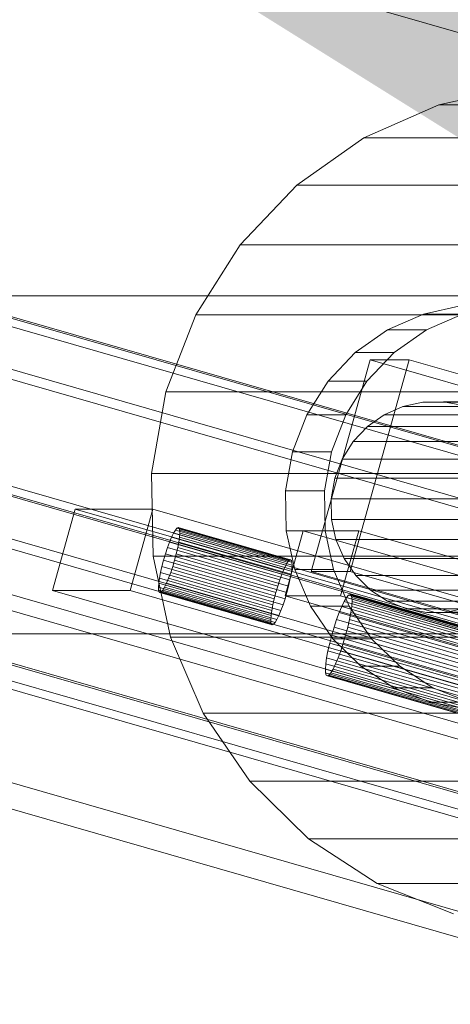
# Model space of a CAD drawing. Header units: millimetres. Extents: x -2233 to 61924, y -68080 to 6847.
# Tile 795 of 1022: x 27609 to 27660, y 141 to 258. Entities that reach past the tile are written whole.
import ezdxf

# ---------------------------------------------------------------- set-up
doc = ezdxf.new("R2010")
doc.units = ezdxf.units.MM
for name, color, linetype, lineweight in [('COTAS_P', 1, 'Continuous', 0), ('lateral_bajante_movil', 7, 'Continuous', 0), ('lateral_C10', 7, 'Continuous', 0)]:
    doc.layers.add(name, color=color, linetype=linetype, lineweight=lineweight)
doc.dimstyles.new('R19_100', dxfattribs={"dimtxt": 250, "dimasz": 150, "dimexe": 150, "dimexo": 80, "dimgap": 100, "dimtad": 1, "dimtih": 1, "dimtoh": 1, "dimdsep": 46, "dimcen": 0.09, "dimadec": 0, "dimazin": 0, "dimtfac": 1, "dimtdec": 4, "dimtofl": 0, "dimtmove": 0, "dimatfit": 3, "dimfxl": 1, "dimtolj": 1, "dimtzin": 0, "dimarcsym": 0})

# ---------------------------------------------------------------- blocks, each defined once
blk = doc.blocks.new('DIM_R27_17')
at = {"layer": 'COTAS_P'}
for p, q in [((27500, 400), (27900, 400)), ((27900, 400), (27855, 250)), ((27900, 0), (27900, 400)), ((27900, 400), (27945, 250)), ((27900, 0), (27855, 150)), ((27900, 0), (27945, 150)), ((27500, 0), (27900, 0))]:
    blk.add_line(p, q, dxfattribs=at)
blk.add_text('400 P', height=250, rotation=90, dxfattribs=at).set_placement((27800, 200))
blk = doc.blocks.new('DIM_R27_18')
at = {"layer": 'COTAS_P'}
for p, q in [((27500, 600), (27900, 600)), ((27900, 600), (27855, 450)), ((27900, 0), (27900, 600)), ((27900, 600), (27945, 450)), ((27900, 0), (27855, 150)), ((27900, 0), (27945, 150)), ((27500, 0), (27900, 0))]:
    blk.add_line(p, q, dxfattribs=at)
blk.add_text('600 P', height=250, rotation=90, dxfattribs=at).set_placement((27800, 300))

msp = doc.modelspace()

# ---------------------------------------------------------------- linework, layer by layer
at = {"layer": 'lateral_bajante_movil'}
for p, q in [((26950.067, 225), (28253.576, 225)), ((26950.067, 185), (28253.576, 185))]:
    msp.add_line(p, q, dxfattribs=at)
at = {"layer": 'lateral_C10'}
for p, q in [((18988.79, 2748.105), (27688.79, 248.105)), ((27725.675, 167.441), (18892.814, 2705.62)), ((18893.471, 2705.62), (27726.332, 167.441)), ((18896.924, 2705.62), (27729.785, 167.441)), ((27795.544, 167.441), (18962.683, 2705.62)), ((27798.997, 167.441), (18966.136, 2705.62)), ((18966.793, 2705.62), (27799.654, 167.441)), ((18891.2, 2699.847), (27724.061, 161.669)), ((27728.171, 161.669), (18895.31, 2699.847)), ((18961.069, 2699.847), (27793.93, 161.669)), ((27798.04, 161.669), (18965.179, 2699.847)), ((27661.891, 151.895), (18961.891, 2651.895)), ((19011.21, 2651.895), (27711.21, 151.895)), ((18961.084, 2649.009), (27661.084, 149.009)), ((27710.403, 149.009), (19010.403, 2649.009)), ((27667.964, 249.661), (27658.517, 247.573)), ((27658.517, 247.573), (27649.654, 243.657)), ((27658.517, 247.573), (27711.125, 247.573)), ((27649.654, 243.657), (27641.715, 238.063)), ((27649.654, 243.657), (27702.262, 243.657)), ((27641.715, 238.063), (27635.005, 231.006)), ((27641.715, 238.063), (27694.323, 238.063)), ((27635.005, 231.006), (27629.781, 222.758)), ((27635.005, 231.006), (27687.612, 231.006)), ((27661.245, 223.837), (27656.711, 222.835)), ((27629.781, 222.758), (27626.246, 213.635)), ((27629.781, 222.758), (27682.389, 222.758)), ((27656.711, 222.835), (27652.456, 220.955)), ((27656.711, 222.835), (27661.314, 222.835)), ((27657.06, 220.955), (27661.314, 222.835)), ((27652.456, 220.955), (27648.646, 218.27)), ((27652.456, 220.955), (27657.06, 220.955)), ((27653.249, 218.27), (27657.06, 220.955)), ((27648.646, 218.27), (27645.425, 214.883)), ((27648.646, 218.27), (27653.249, 218.27)), ((27650.028, 214.883), (27653.249, 218.27)), ((27643.418, 192.401), (27650.411, 217.416)), ((27648.021, 192.401), (27655.015, 217.416)), ((27684.576, 207.599), (27650.411, 217.416)), ((27650.411, 217.416), (27655.015, 217.416)), ((27655.015, 217.416), (27689.179, 207.599)), ((27645.425, 214.883), (27642.918, 210.924)), ((27645.425, 214.883), (27650.028, 214.883)), ((27647.521, 210.924), (27650.028, 214.883)), ((27626.246, 213.635), (27624.534, 203.988)), ((27678.853, 213.635), (27626.246, 213.635)), ((27656.645, 212.415), (27654.283, 211.893)), ((27659.062, 212.46), (27656.645, 212.415)), ((27656.645, 212.415), (27740.489, 212.415)), ((27661.441, 212.026), (27659.062, 212.46)), ((27659.062, 212.46), (27742.905, 212.46)), ((27642.918, 210.924), (27641.22, 206.545)), ((27642.918, 210.924), (27647.521, 210.924)), ((27645.824, 206.545), (27647.521, 210.924)), ((27652.068, 210.914), (27650.083, 209.516)), ((27654.283, 211.893), (27652.068, 210.914)), ((27652.068, 210.914), (27735.911, 210.914)), ((27654.283, 211.893), (27738.127, 211.893)), ((27650.083, 209.516), (27648.405, 207.752)), ((27650.083, 209.516), (27733.926, 209.516)), ((27648.405, 207.752), (27647.1, 205.689)), ((27648.405, 207.752), (27732.249, 207.752)), ((27641.22, 206.545), (27640.399, 201.914)), ((27645.824, 206.545), (27641.22, 206.545)), ((27645.002, 201.914), (27645.824, 206.545)), ((27647.1, 205.689), (27646.216, 203.409)), ((27647.1, 205.689), (27730.943, 205.689)), ((27624.534, 203.988), (27624.711, 194.188)), ((27624.534, 203.988), (27677.141, 203.988)), ((27646.216, 203.409), (27645.788, 200.997)), ((27730.059, 203.409), (27646.216, 203.409)), ((27640.399, 201.914), (27640.484, 197.21)), ((27640.399, 201.914), (27645.002, 201.914)), ((27645.087, 197.21), (27645.002, 201.914)), ((27645.788, 200.997), (27645.832, 198.547)), ((27645.788, 200.997), (27729.631, 200.997)), ((27612.803, 190.143), (27615.493, 199.764)), ((27700.903, 175.221), (27615.493, 199.764)), ((27615.493, 199.764), (27624.699, 199.764)), ((27622.009, 190.143), (27624.699, 199.764)), ((27624.699, 199.764), (27710.11, 175.221)), ((27645.832, 198.547), (27646.347, 196.153)), ((27645.832, 198.547), (27729.675, 198.547)), ((27736.413, 150.844), (27575.082, 197.203)), ((27581.658, 197.203), (27742.989, 150.844)), ((27627.141, 196.934), (27626.908, 196.456)), ((27627.354, 197.29), (27627.141, 196.934)), ((27640.427, 193.116), (27627.141, 196.934)), ((27627.539, 197.509), (27627.354, 197.29)), ((27640.641, 193.472), (27627.354, 197.29)), ((27627.688, 197.583), (27627.539, 197.509)), ((27640.825, 193.691), (27627.539, 197.509)), ((27627.796, 197.509), (27627.688, 197.583)), ((27640.974, 193.765), (27627.688, 197.583)), ((27627.858, 197.29), (27627.796, 197.509)), ((27641.082, 193.691), (27627.796, 197.509)), ((27627.838, 196.456), (27627.872, 196.934)), ((27627.872, 196.934), (27627.858, 197.29)), ((27641.144, 193.472), (27627.858, 197.29)), ((27641.158, 193.116), (27627.872, 196.934)), ((27640.333, 189.506), (27642.485, 197.203)), ((27640.484, 197.21), (27641.472, 192.614)), ((27640.484, 197.21), (27645.087, 197.21)), ((27803.817, 150.844), (27642.485, 197.203)), ((27642.485, 197.203), (27649.061, 197.203)), ((27646.075, 192.614), (27645.087, 197.21)), ((27646.909, 189.506), (27649.061, 197.203)), ((27649.061, 197.203), (27810.393, 150.844)), ((27626.663, 195.872), (27626.416, 195.207)), ((27626.908, 196.456), (27626.663, 195.872)), ((27639.949, 192.055), (27626.663, 195.872)), ((27640.194, 192.638), (27626.908, 196.456)), ((27627.631, 195.207), (27627.757, 195.872)), ((27627.757, 195.872), (27627.838, 196.456)), ((27641.043, 192.055), (27627.757, 195.872)), ((27641.124, 192.638), (27627.838, 196.456)), ((27646.347, 196.153), (27647.313, 193.907)), ((27646.347, 196.153), (27730.19, 196.153)), ((27626.177, 194.485), (27625.954, 193.734)), ((27626.416, 195.207), (27626.177, 194.485)), ((27639.463, 190.667), (27626.177, 194.485)), ((27639.702, 191.389), (27626.416, 195.207)), ((27627.27, 193.734), (27627.467, 194.485)), ((27627.467, 194.485), (27627.631, 195.207)), ((27640.753, 190.667), (27627.467, 194.485)), ((27640.917, 191.389), (27627.631, 195.207)), ((27624.711, 194.188), (27626.77, 184.612)), ((27624.711, 194.188), (27677.318, 194.188)), ((27625.954, 193.734), (27625.757, 192.984)), ((27639.241, 189.917), (27625.954, 193.734)), ((27627.047, 192.984), (27627.27, 193.734)), ((27627.27, 193.734), (27640.556, 189.917)), ((27640.427, 193.116), (27640.641, 193.472)), ((27640.641, 193.472), (27640.825, 193.691)), ((27640.825, 193.691), (27640.974, 193.765)), ((27640.974, 193.765), (27641.082, 193.691)), ((27641.082, 193.691), (27641.144, 193.472)), ((27641.144, 193.472), (27641.158, 193.116)), ((27647.313, 193.907), (27648.692, 191.894)), ((27647.313, 193.907), (27731.156, 193.907)), ((27625.593, 192.262), (27625.467, 191.596)), ((27625.757, 192.984), (27625.593, 192.262)), ((27638.879, 188.444), (27625.593, 192.262)), ((27639.043, 189.166), (27625.757, 192.984)), ((27626.561, 191.596), (27626.808, 192.262)), ((27626.808, 192.262), (27627.047, 192.984)), ((27640.094, 188.444), (27626.808, 192.262)), ((27640.333, 189.166), (27627.047, 192.984)), ((27639.949, 192.055), (27640.194, 192.638)), ((27640.194, 192.638), (27640.427, 193.116)), ((27641.124, 192.638), (27641.043, 192.055)), ((27641.158, 193.116), (27641.124, 192.638)), ((27641.472, 192.614), (27643.326, 188.301)), ((27641.472, 192.614), (27646.075, 192.614)), ((27648.021, 192.401), (27643.418, 192.401)), ((27643.418, 192.401), (27677.582, 182.584)), ((27647.93, 188.301), (27646.075, 192.614)), ((27682.185, 182.584), (27648.021, 192.401)), ((27625.386, 191.013), (27625.352, 190.535)), ((27625.467, 191.596), (27625.386, 191.013)), ((27638.672, 187.195), (27625.386, 191.013)), ((27638.754, 187.778), (27625.467, 191.596)), ((27626.083, 190.535), (27626.316, 191.013)), ((27626.316, 191.013), (27626.561, 191.596)), ((27639.602, 187.195), (27626.316, 191.013)), ((27639.847, 187.778), (27626.561, 191.596)), ((27639.463, 190.667), (27639.702, 191.389)), ((27639.702, 191.389), (27639.949, 192.055)), ((27640.917, 191.389), (27640.753, 190.667)), ((27641.043, 192.055), (27640.917, 191.389)), ((27648.692, 191.894), (27650.432, 190.194)), ((27648.692, 191.894), (27732.535, 191.894)), ((27622.009, 190.143), (27612.803, 190.143)), ((27612.803, 190.143), (27698.214, 165.6)), ((27707.42, 165.6), (27622.009, 190.143)), ((27625.352, 190.535), (27625.366, 190.179)), ((27638.638, 186.717), (27625.352, 190.535)), ((27625.366, 190.179), (27625.428, 189.96)), ((27638.652, 186.361), (27625.366, 190.179)), ((27625.428, 189.96), (27625.536, 189.886)), ((27638.715, 186.142), (27625.428, 189.96)), ((27625.536, 189.886), (27625.685, 189.96)), ((27638.822, 186.068), (27625.536, 189.886)), ((27625.685, 189.96), (27625.87, 190.179)), ((27638.971, 186.142), (27625.685, 189.96)), ((27625.87, 190.179), (27626.083, 190.535)), ((27639.156, 186.361), (27625.87, 190.179)), ((27639.369, 186.717), (27626.083, 190.535)), ((27639.043, 189.166), (27639.241, 189.917)), ((27639.241, 189.917), (27639.463, 190.667)), ((27640.556, 189.917), (27640.333, 189.166)), ((27640.753, 190.667), (27640.556, 189.917)), ((27650.432, 190.194), (27652.466, 188.87)), ((27650.432, 190.194), (27734.276, 190.194)), ((27572.93, 189.506), (27734.261, 143.147)), ((27740.837, 143.147), (27579.506, 189.506)), ((27638.879, 188.444), (27639.043, 189.166)), ((27640.333, 189.166), (27640.094, 188.444)), ((27646.909, 189.506), (27640.333, 189.506)), ((27640.333, 189.506), (27801.665, 143.147)), ((27808.241, 143.147), (27646.909, 189.506)), ((27647.345, 188.848), (27647.053, 188.25)), ((27647.611, 189.293), (27647.345, 188.848)), ((27761.226, 156.124), (27647.345, 188.848)), ((27647.842, 189.567), (27647.611, 189.293)), ((27761.492, 156.568), (27647.611, 189.293)), ((27648.028, 189.659), (27647.842, 189.567)), ((27761.723, 156.842), (27647.842, 189.567)), ((27648.163, 189.567), (27648.028, 189.659)), ((27761.909, 156.935), (27648.028, 189.659)), ((27648.24, 189.293), (27648.163, 189.567)), ((27762.044, 156.842), (27648.163, 189.567)), ((27648.216, 188.25), (27648.258, 188.848)), ((27648.258, 188.848), (27648.24, 189.293)), ((27762.121, 156.568), (27648.24, 189.293)), ((27762.139, 156.124), (27648.258, 188.848)), ((27652.466, 188.87), (27654.716, 187.974)), ((27652.466, 188.87), (27736.31, 188.87)), ((27638.672, 187.195), (27638.754, 187.778)), ((27638.754, 187.778), (27638.879, 188.444)), ((27639.847, 187.778), (27639.602, 187.195)), ((27640.094, 188.444), (27639.847, 187.778)), ((27643.326, 188.301), (27645.975, 184.437)), ((27643.326, 188.301), (27647.93, 188.301)), ((27646.747, 187.521), (27646.439, 186.689)), ((27647.053, 188.25), (27646.747, 187.521)), ((27760.628, 154.797), (27646.747, 187.521)), ((27760.934, 155.526), (27647.053, 188.25)), ((27650.578, 184.437), (27647.93, 188.301)), ((27647.957, 186.689), (27648.114, 187.521)), ((27648.114, 187.521), (27648.216, 188.25)), ((27761.995, 154.797), (27648.114, 187.521)), ((27762.096, 155.526), (27648.216, 188.25)), ((27654.716, 187.974), (27657.095, 187.54)), ((27654.716, 187.974), (27738.559, 187.974)), ((27657.095, 187.54), (27659.511, 187.585)), ((27657.095, 187.54), (27740.938, 187.54)), ((27659.511, 187.585), (27661.873, 188.107)), ((27659.511, 187.585), (27743.355, 187.585)), ((27638.638, 186.717), (27638.672, 187.195)), ((27638.652, 186.361), (27638.638, 186.717)), ((27638.715, 186.142), (27638.652, 186.361)), ((27639.156, 186.361), (27638.971, 186.142)), ((27639.369, 186.717), (27639.156, 186.361)), ((27639.602, 187.195), (27639.369, 186.717)), ((27646.439, 186.689), (27646.139, 185.787)), ((27760.319, 153.965), (27646.439, 186.689)), ((27647.752, 185.787), (27647.957, 186.689)), ((27761.838, 153.965), (27647.957, 186.689)), ((27638.822, 186.068), (27638.715, 186.142)), ((27638.971, 186.142), (27638.822, 186.068)), ((27646.139, 185.787), (27645.861, 184.849)), ((27760.02, 153.063), (27646.139, 185.787)), ((27647.505, 184.849), (27647.752, 185.787)), ((27761.633, 153.063), (27647.752, 185.787)), ((27626.77, 184.612), (27630.633, 175.626)), ((27626.77, 184.612), (27679.378, 184.612)), ((27645.861, 184.849), (27645.615, 183.91)), ((27759.742, 152.124), (27645.861, 184.849)), ((27645.975, 184.437), (27649.316, 181.172)), ((27645.975, 184.437), (27650.578, 184.437)), ((27647.227, 183.91), (27647.505, 184.849)), ((27647.505, 184.849), (27761.386, 152.124)), ((27653.919, 181.172), (27650.578, 184.437)), ((27645.409, 183.008), (27645.253, 182.176)), ((27645.615, 183.91), (27645.409, 183.008)), ((27759.29, 150.283), (27645.409, 183.008)), ((27759.496, 151.186), (27645.615, 183.91)), ((27646.619, 182.176), (27646.928, 183.008)), ((27646.928, 183.008), (27647.227, 183.91)), ((27760.809, 150.283), (27646.928, 183.008)), ((27761.108, 151.186), (27647.227, 183.91)), ((27645.253, 182.176), (27645.151, 181.447)), ((27759.133, 149.452), (27645.253, 182.176)), ((27646.313, 181.447), (27646.619, 182.176)), ((27760.5, 149.452), (27646.619, 182.176)), ((27645.151, 181.447), (27645.108, 180.849)), ((27645.108, 180.849), (27645.126, 180.404)), ((27758.989, 148.124), (27645.108, 180.849)), ((27759.032, 148.723), (27645.151, 181.447)), ((27645.755, 180.404), (27646.022, 180.849)), ((27646.022, 180.849), (27646.313, 181.447)), ((27759.903, 148.124), (27646.022, 180.849)), ((27760.194, 148.723), (27646.313, 181.447)), ((27649.316, 181.172), (27653.221, 178.63)), ((27649.316, 181.172), (27653.919, 181.172)), ((27657.825, 178.63), (27653.919, 181.172)), ((27645.126, 180.404), (27645.204, 180.131)), ((27759.007, 147.68), (27645.126, 180.404)), ((27645.204, 180.131), (27645.338, 180.038)), ((27759.085, 147.406), (27645.204, 180.131)), ((27645.338, 180.038), (27645.524, 180.131)), ((27759.219, 147.314), (27645.338, 180.038)), ((27645.524, 180.131), (27645.755, 180.404)), ((27759.405, 147.406), (27645.524, 180.131)), ((27759.636, 147.68), (27645.755, 180.404)), ((27653.221, 178.63), (27657.541, 176.91)), ((27653.221, 178.63), (27657.825, 178.63)), ((27662.144, 176.91), (27657.825, 178.63)), ((27657.541, 176.91), (27662.108, 176.076)), ((27657.541, 176.91), (27662.144, 176.91)), ((27630.633, 175.626), (27636.151, 167.578)), ((27630.633, 175.626), (27683.241, 175.626)), ((27636.151, 167.578), (27643.112, 160.775)), ((27636.151, 167.578), (27688.759, 167.578)), ((27643.112, 160.775), (27651.248, 155.48)), ((27643.112, 160.775), (27695.72, 160.775)), ((27651.248, 155.48), (27660.247, 151.895)), ((27651.248, 155.48), (27703.856, 155.48))]:
    msp.add_line(p, q, dxfattribs=at)

# ---------------------------------------------------------------- dimensions: what is measured, and where the dimension line sits
at = {"layer": 'COTAS_P'}
for p2, picture, middle in [((27500, 600), 'DIM_R27_18', (27900, 300)), ((27500, 400), 'DIM_R27_17', (27900, 200))]:
    dim = msp.add_aligned_dim(p1=(27500, 0), p2=p2, distance=-400, text='<> P', dimstyle='R19_100', dxfattribs=at)
    dim.commit()
    dim.dimension.update_dxf_attribs({"geometry": picture, "text_midpoint": middle})

doc.saveas('drawing.dxf')
